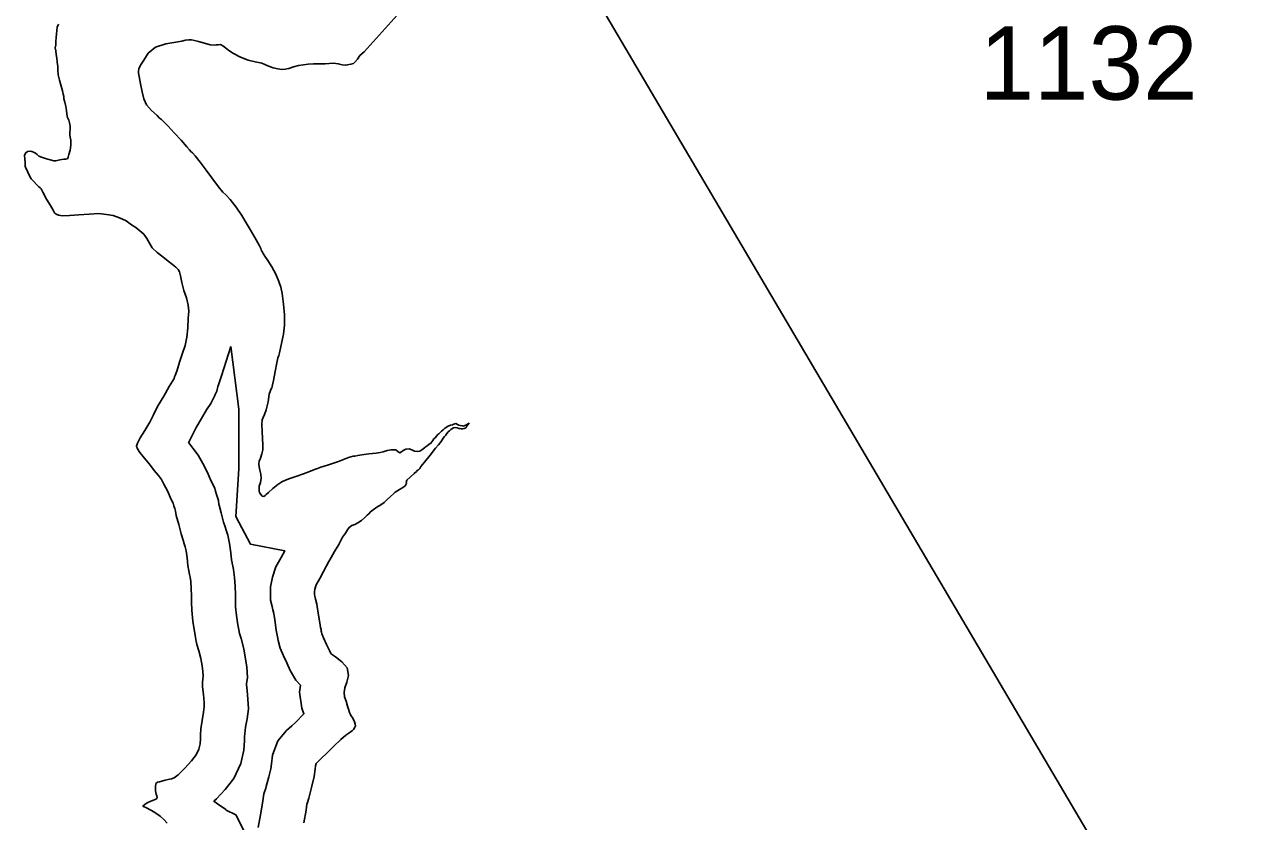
# Model space of a CAD drawing. Extents: x 1662474 to 1856135, y 779280 to 917889.
# Drawn here: x 1742085 to 1744186, y 799899 to 801256 of the extents above; entities that cross this region are included whole.
import ezdxf

# ---------------------------------------------------------------- set-up
doc = ezdxf.new("R2010")
doc.units = 0
for name, color, linetype in [('Exist Hydrographic Buffer Line', 7, 'Continuous'), ('Exist Hydrographic Lake Shore', 7, 'Continuous'), ('Exist Road Secondary Structure Culvert Number Label', 7, 'Continuous'), ('Exist Road Secondary Type 51 Number Label', 7, 'Continuous')]:
    doc.layers.add(name, color=color, linetype=linetype)

msp = doc.modelspace()

# ---------------------------------------------------------------- linework, layer by layer
at = {"layer": 'Exist Hydrographic Buffer Line'}
for points in [[(1742439.4, 800335.3), (1742438.5, 800339.7), (1742437.6, 800344.8), (1742436.4, 800356.7), (1742434.3, 800372.5), (1742431.2, 800386.6), (1742428.4, 800395.2), (1742426.6, 800400.5), (1742424.2, 800408.8), (1742420.2, 800424.4), (1742416.5, 800437.5), (1742416.2, 800438.7), (1742415.5, 800445.8), (1742412.1, 800455.9), (1742410.1, 800461.7), (1742408.9, 800466.5), (1742402.6, 800479.7), (1742396.8, 800493.1), (1742388.7, 800508.9), (1742381, 800522.8), (1742371.7, 800535), (1742364.6, 800543.7), (1742364.3, 800544), (1742371.7, 800558.8), (1742377.1, 800570), (1742386.6, 800585.5), (1742395, 800600.3), (1742402.1, 800610.8), (1742408.9, 800624.3), (1742409.6, 800626.3), (1742412.5, 800631.8), (1742414.3, 800639.6), (1742415.6, 800642.9), (1742420.6, 800657.9), (1742436.4, 800707.8)], [(1742436.4, 800707.8), (1742450, 800601.2), (1742450, 800499.8), (1742445.1, 800418.2), (1742469.8, 800371.3), (1742528.4, 800360.1), (1742522.5, 800348.6), (1742513.3, 800332.5), (1742507.4, 800314.8), (1742503.8, 800298.6), (1742503.8, 800276.1), (1742506.8, 800264.8), (1742507.9, 800259.6), (1742509.7, 800253.4), (1742511.3, 800242.4), (1742513.9, 800224.8), (1742516.2, 800213.3), (1742517.1, 800206.9), (1742520.4, 800194), (1742526.1, 800180.9), (1742531.8, 800168.9), (1742537.7, 800156), (1742547, 800139.3), (1742555.4, 800131), (1742553.6, 800118.9), (1742557.3, 800091.6), (1742561.1, 800082.3), (1742560.1, 800081.4), (1742547.1, 800068.3), (1742540.2, 800061.5), (1742531.6, 800054.1), (1742516.4, 800036.1), (1742507.4, 800011.9), (1742505.6, 799997.3), (1742504.5, 799988.7), (1742501.2, 799974.9), (1742496.9, 799958.5), (1742494.9, 799951.3)], [(1742462.3, 799876.7), (1742445.1, 799909.9), (1742428.7, 799918.2), (1742427.7, 799919), (1742413.5, 799929), (1742407.7, 799933.2), (1742411.9, 799937.3), (1742426.7, 799953.5), (1742441.5, 799972.2), (1742453.7, 799997.8), (1742458.4, 800020.1), (1742459.8, 800036.7), (1742459.8, 800043.4), (1742460.1, 800048.3), (1742461.7, 800059.6), (1742464.1, 800073.7), (1742466.6, 800090.9), (1742465.6, 800107), (1742464.5, 800121.7), (1742463.4, 800132), (1742463.4, 800133.7), (1742465, 800143.8), (1742463.5, 800162.3), (1742461.7, 800175.6), (1742458.5, 800192.7), (1742453.9, 800210.4), (1742451.1, 800219), (1742450.1, 800225.4), (1742448.6, 800234.1), (1742446.3, 800249.8), (1742444.6, 800264.4), (1742444.2, 800273.3), (1742444.2, 800284.7), (1742443.7, 800299.9), (1742442.7, 800314.3), (1742441.1, 800328.2), (1742439.1, 800336.8)], [(1742496.3, 799955.8), (1742492.8, 799945.9), (1742490.7, 799930.2), (1742487.1, 799910.3), (1742483.1, 799888.8)]]:
    msp.add_lwpolyline(points, dxfattribs=at)
at = {"layer": 'Exist Hydrographic Lake Shore'}
for points in [[(1742725.3, 801277.9), (1742664, 801209.9), (1742656.6, 801203.6), (1742652.5, 801197.6), (1742647.8, 801192.1), (1742645.6, 801190.2), (1742641.1, 801188.9), (1742634.9, 801187.6), (1742632, 801187.1), (1742626.5, 801187.9), (1742619.6, 801189.7), (1742611.5, 801190.8), (1742603.9, 801190), (1742597.4, 801189.2), (1742591.5, 801189.7), (1742585.5, 801189.7), (1742577.6, 801189.7), (1742568.5, 801188.9), (1742560.4, 801187.9), (1742551.6, 801186.8), (1742543.2, 801184.2), (1742535.1, 801181.6), (1742528.9, 801180.5), (1742523.4, 801180), (1742516.8, 801180.8), (1742508.9, 801182.9), (1742499.8, 801186.1), (1742489.2, 801190.5), (1742477.9, 801192.9), (1742466.1, 801196), (1742452.8, 801200.8), (1742441.1, 801206.8), (1742433.2, 801212.3), (1742427.2, 801216.8), (1742422.8, 801219.9), (1742418.9, 801222.2), (1742414.9, 801221.8), (1742412, 801222), (1742408.4, 801221.2), (1742401.5, 801222)], [(1742085, 801033.3), (1742086.4, 801037.5), (1742090, 801040.1), (1742094.5, 801040.9), (1742097.4, 801040.4), (1742100, 801039.1), (1742103.6, 801037.2), (1742106.2, 801034.9), (1742109.1, 801032.2), (1742113.6, 801030.4), (1742122.2, 801027.5), (1742130.6, 801025.1), (1742134.6, 801024.1), (1742138, 801024.4), (1742144.9, 801025.9), (1742151.6, 801026.8), (1742155.4, 801027.2), (1742157.8, 801027.8), (1742159.2, 801030.4), (1742160.1, 801035.1), (1742162.4, 801042.5), (1742164, 801051.1), (1742163.8, 801059.2), (1742162.4, 801064.5), (1742161.9, 801068.7), (1742161.9, 801072.9), (1742162.4, 801077.6), (1742162.4, 801083.1), (1742161.4, 801088.9), (1742160.1, 801093.6), (1742158, 801098.1), (1742156.9, 801103.6), (1742156.1, 801109.9), (1742155.4, 801117), (1742153.5, 801124.1), (1742151.9, 801129.6), (1742151.6, 801133.6), (1742150.6, 801138), (1742149.6, 801143.2), (1742147.2, 801151.6), (1742144.4, 801161.4), (1742142, 801170.8), (1742141.8, 801178.4), (1742141.8, 801185.2), (1742140.6, 801192.3), (1742140.1, 801198.9), (1742138.8, 801205.4), (1742138, 801211.5), (1742137.2, 801216.8), (1742138, 801222), (1742138.2, 801227.5), (1742138.8, 801234.1), (1742139.4, 801240.4), (1742139.6, 801246.4), (1742140.6, 801251.9), (1742142.5, 801256.9)], [(1742369.5, 801230.1), (1742364.8, 801230.4), (1742359.2, 801229.6), (1742353.2, 801228.3), (1742342.8, 801226.4), (1742325.6, 801223.8), (1742308.1, 801218.1), (1742295.8, 801207.6), (1742287.9, 801196), (1742282.6, 801187.1), (1742279.8, 801180.8), (1742278.8, 801177.6), (1742279.2, 801173.4), (1742280.2, 801167.7), (1742282.6, 801155.6), (1742285.5, 801141.7), (1742287.9, 801129.9), (1742292.9, 801119.9), (1742301.5, 801109.7), (1742310.8, 801101.2), (1742315.1, 801097.1), (1742318.4, 801094.4), (1742322.2, 801090.8), (1742329.4, 801083.1), (1742339.9, 801072.1), (1742351.6, 801059.2), (1742361.4, 801048.2), (1742366.1, 801042.8), (1742368.5, 801040.1), (1742370.9, 801038), (1742375.5, 801033), (1742384, 801022), (1742394.5, 801008.1), (1742403.9, 800995.2), (1742412, 800984.4), (1742417.8, 800976.9), (1742422.8, 800971.1), (1742427.8, 800966.1), (1742435.6, 800958.5), (1742445.4, 800945.4), (1742455.4, 800930.9), (1742462.4, 800918.9), (1742469.2, 800907.3), (1742477.6, 800893.4), (1742484.5, 800880.8), (1742487.4, 800874.8), (1742487.9, 800872.4), (1742489.2, 800870.3), (1742490.5, 800868.4), (1742491.5, 800866.4), (1742494.5, 800861.9), (1742499.8, 800854.3), (1742506.2, 800843.5), (1742513.4, 800831.2), (1742518.4, 800818.6), (1742521.8, 800809.1), (1742524.1, 800798.1), (1742526.2, 800780.2), (1742528.2, 800761.9), (1742528, 800744.1), (1742526, 800729.1), (1742523.4, 800715.9), (1742521.2, 800705.2), (1742519.6, 800697.3), (1742518.4, 800692.6), (1742516.8, 800688.4), (1742514.9, 800680.2), (1742512, 800665.6), (1742509.1, 800650.1), (1742507.6, 800642.5), (1742506.8, 800639.6), (1742506.2, 800637.8), (1742505.2, 800635.6), (1742503.9, 800633), (1742502, 800626.8), (1742500, 800613.6), (1742496.8, 800599.9), (1742493.9, 800592.1), (1742491.5, 800587.1), (1742490, 800583.2), (1742489.2, 800575.3), (1742489.8, 800563.8), (1742490.2, 800550.9), (1742491.2, 800540.9), (1742491.2, 800532), (1742489.2, 800524.9), (1742486.9, 800517.8), (1742484.8, 800512.8), (1742484, 800508.1), (1742484.5, 800503.1), (1742486, 800497.1), (1742487.6, 800490.5), (1742487.9, 800483.9), (1742486.9, 800476.3), (1742484.8, 800469.8), (1742484.5, 800466.9), (1742484.5, 800464.5), (1742484.8, 800461.4), (1742485.5, 800459.2), (1742487.6, 800455.6)], [(1742401.5, 801222), (1742391.5, 801224.4), (1742381.4, 801227.5), (1742374.5, 801229.1), (1742369.5, 801230.1)], [(1742366.1, 800319.4), (1742364.8, 800325.7), (1742363.2, 800334.9), (1742361.9, 800348), (1742360.4, 800359.6), (1742358.8, 800366.9), (1742357.1, 800371.9), (1742355.1, 800377.9), (1742351.9, 800388.7), (1742347.8, 800404.9), (1742343.5, 800419.9), (1742342, 800427.5), (1742341.8, 800429.9), (1742341.1, 800431.8), (1742340.1, 800434.6), (1742339.1, 800436.4), (1742338, 800440.9), (1742334.4, 800448.5), (1742328.9, 800461.1), (1742322.5, 800473.7), (1742318.1, 800481.6), (1742312.9, 800488.4), (1742306, 800496.8), (1742297.6, 800507.6), (1742288.6, 800518.1), (1742281.6, 800527.2), (1742277.1, 800533.6), (1742275.5, 800538), (1742277.1, 800543.5), (1742282.1, 800552.4), (1742289.8, 800565.1), (1742298.1, 800579.2), (1742304.4, 800591.8), (1742311.2, 800606), (1742322, 800623.6), (1742331.2, 800639.9), (1742337.2, 800648.8), (1742339.6, 800653.5), (1742340.6, 800656.4), (1742341.8, 800658.5), (1742342.5, 800661.6), (1742344.9, 800667.9), (1742349.2, 800681.1), (1742354.2, 800696.8), (1742358.8, 800709.7), (1742361.6, 800723.6), (1742363.2, 800739.9), (1742364, 800756.4), (1742364.2, 800761.9), (1742364.8, 800768.4), (1742364, 800778.4), (1742360.9, 800791.1), (1742356.6, 800803.6), (1742353.2, 800817.2), (1742350.4, 800828.1), (1742349.2, 800835.1), (1742346.6, 800839.1), (1742342.5, 800843.2), (1742336.8, 800847.4), (1742329.4, 800853.5), (1742320.8, 800860.6), (1742310.8, 800867.9), (1742302.4, 800876.3), (1742297.6, 800884.2), (1742293.1, 800892.1), (1742287.9, 800899.4), (1742281.4, 800905.2), (1742274.8, 800910.4), (1742267.1, 800915.4), (1742257.8, 800921.8), (1742246.6, 800927.2), (1742235.6, 800931.2), (1742224.6, 800932.8), (1742211.2, 800934.3), (1742195.2, 800933.6), (1742177.1, 800932.2), (1742161.4, 800930.9), (1742149.6, 800930.4), (1742142.5, 800931.4), (1742138.8, 800933.3), (1742135.6, 800935.9), (1742133.5, 800940.4), (1742128.9, 800948), (1742122, 800959.2), (1742115.8, 800970.8), (1742112.9, 800976.3), (1742111.2, 800978.2), (1742109.1, 800980), (1742105.2, 800983.9), (1742100.5, 800989.2), (1742096.2, 800993.4), (1742093.1, 800998.9), (1742090.2, 801004.9), (1742088.4, 801009.9), (1742086.9, 801012), (1742086, 801015.2), (1742086, 801017.2), (1742085.8, 801021.5), (1742085.2, 801027.5), (1742085, 801033.3)], [(1742487.6, 800455.6), (1742490, 800453), (1742492.9, 800452.7), (1742495.2, 800454), (1742496.8, 800455.6), (1742500.5, 800459.2), (1742508.1, 800466.1), (1742516.5, 800472.9), (1742523.4, 800477.6), (1742529.4, 800480.2), (1742536.8, 800483.2), (1742547.2, 800486.3), (1742560.4, 800491.3), (1742572.4, 800495.8), (1742579.2, 800498.6), (1742584, 800500.2), (1742590, 800502.3), (1742601.5, 800506), (1742619.9, 800512.3), (1742636.8, 800518.9), (1742644.9, 800521.2), (1742648, 800521.2), (1742652.8, 800522.2), (1742660, 800523.6), (1742671.9, 800524.9), (1742684, 800526.5), (1742691.2, 800527.5), (1742696.2, 800528.8), (1742703.1, 800530.7), (1742709.9, 800531.8), (1742714.6, 800532.2), (1742718, 800532), (1742721.8, 800528.8), (1742724.6, 800527), (1742727.2, 800528.3), (1742730.4, 800530.9), (1742734.9, 800533.3), (1742740.4, 800533.6), (1742745.1, 800532), (1742749.5, 800529.9), (1742754, 800529.1), (1742758.5, 800529.6), (1742761.9, 800532), (1742764.2, 800533.6), (1742766.4, 800535.1), (1742767.9, 800536.4), (1742771.4, 800538.8), (1742774.8, 800541.7), (1742777.4, 800543.2), (1742779.2, 800545.6), (1742781, 800548), (1742782.6, 800550.4), (1742785, 800552.4), (1742787.1, 800555.1), (1742789.2, 800557.9), (1742790.8, 800559.2), (1742793.6, 800561.9), (1742795.8, 800563.8), (1742798.4, 800566.1), (1742800.8, 800568.2), (1742803.9, 800570.8), (1742807.2, 800572.1), (1742810.8, 800573.7), (1742814.1, 800574.8), (1742816.8, 800575.6), (1742819.9, 800576.6), (1742822.8, 800575.3), (1742825.1, 800574), (1742827.5, 800573.2), (1742831.1, 800572.7), (1742833.2, 800572.4), (1742835.1, 800573.2), (1742837.2, 800573.7), (1742838.8, 800575.3), (1742842.5, 800577.1), (1742839.6, 800573.2), (1742837.8, 800570.1), (1742835.9, 800569), (1742834.1, 800568.4), (1742832, 800567.9), (1742829.6, 800567.7), (1742827.5, 800568.2), (1742825.1, 800568.4), (1742822, 800569.2), (1742818.6, 800570.1), (1742816, 800569.5), (1742813.4, 800567.9), (1742811.2, 800566.4), (1742809.1, 800564.2), (1742807.2, 800562.4), (1742804.6, 800559.8), (1742802.9, 800556.9), (1742800.8, 800554.6), (1742798.6, 800551.7), (1742796.8, 800548.8), (1742794.8, 800545.9), (1742792.6, 800543.5), (1742790.5, 800540.6), (1742785.2, 800534.9), (1742776.1, 800523.1)], [(1742776.1, 800523.1), (1742766.4, 800511), (1742760.6, 800503.4), (1742758.5, 800499.9), (1742756.6, 800498.1), (1742754.8, 800497.1), (1742752.8, 800495.2), (1742748.8, 800491.6), (1742742, 800485.5), (1742736.4, 800480), (1742735.6, 800476.3), (1742735.9, 800474.5), (1742734.9, 800472.1), (1742732.8, 800469.8), (1742728.2, 800466.9), (1742723.9, 800464.2), (1742719.4, 800461.4), (1742716.5, 800459.6), (1742713.6, 800456.9), (1742708.9, 800452.7), (1742702.9, 800447.2), (1742698.1, 800442.5), (1742692.4, 800438.3), (1742685.5, 800434.4), (1742678.8, 800429.9), (1742674.5, 800426.5), (1742671.6, 800423.1), (1742668.8, 800420.7), (1742665, 800416.5), (1742659.2, 800411.5), (1742653.2, 800407.3), (1742647.8, 800404.7), (1742642.8, 800402.9), (1742638, 800399.9), (1742635.1, 800395.5), (1742631.8, 800390.2), (1742626.8, 800383.2), (1742620.4, 800370.8), (1742613.1, 800358.5), (1742607.6, 800348.8), (1742603.4, 800341.7), (1742599.8, 800334.1), (1742594.5, 800324.6), (1742588.4, 800312.8), (1742582.1, 800301.8), (1742579.8, 800294.7), (1742578.8, 800290.2), (1742578.8, 800286.1), (1742579.8, 800282.4), (1742580.8, 800277.6), (1742583.1, 800269.2), (1742585.5, 800253.5), (1742587.9, 800237.5), (1742589.5, 800229.1), (1742590.5, 800225.7), (1742590.5, 800223.3), (1742590.8, 800221.5), (1742591.5, 800218.6), (1742594.5, 800211.8), (1742599.8, 800200.5), (1742604.6, 800190), (1742607.2, 800185.2), (1742609.6, 800182.9), (1742615.1, 800179.2), (1742625.6, 800170.8), (1742634.9, 800160.3), (1742636.8, 800147.8), (1742634.1, 800136.4), (1742630.6, 800126.5), (1742629.4, 800118.3), (1742630.4, 800111), (1742633.2, 800103.9), (1742635.6, 800095.5), (1742637.8, 800088.4), (1742638.8, 800084.5), (1742640.1, 800082.4), (1742641.1, 800079.2), (1742643.2, 800076.4), (1742645.4, 800072.4), (1742647.2, 800068.5), (1742648.2, 800064.8), (1742648.8, 800061.9), (1742647.5, 800058.5), (1742645.4, 800055.6), (1742643.2, 800053.2), (1742640.6, 800051.4), (1742637.8, 800049.1), (1742632.5, 800045.6), (1742624.1, 800038.3), (1742612, 800027.2), (1742600, 800015.2), (1742591.2, 800006.6), (1742585.2, 800001.3), (1742582.1, 799997.6), (1742580.8, 799993.9), (1742580, 799987.9), (1742578.4, 799975.3), (1742574, 799956.7), (1742569.2, 799938.8), (1742567.1, 799931.2)], [(1742328.2, 799896.1), (1742322, 799902.1), (1742316, 799908.1), (1742305.2, 799915.4), (1742293.9, 799921.5), (1742286.6, 799925.2), (1742290.2, 799928.3), (1742292.4, 799929.6), (1742295, 799931.2), (1742300, 799933.6), (1742304.6, 799935.1), (1742307.6, 799936.2), (1742309.9, 799937.5), (1742311, 799939.6), (1742310.5, 799942.5), (1742309.1, 799945.6), (1742308.1, 799950.9), (1742308.1, 799957.7), (1742308.6, 799963.5), (1742311.5, 799965.9), (1742315.1, 799966.4), (1742319.1, 799967.4), (1742324.4, 799969.5), (1742329.9, 799970.6), (1742335.1, 799971.6), (1742340.1, 799973.2), (1742346.6, 799978.4), (1742358, 799989.5), (1742369.5, 800002.1), (1742377.4, 800012.1), (1742382.1, 800022), (1742384, 800030.9), (1742384.8, 800039.9), (1742384.8, 800046.2), (1742385.5, 800056.4), (1742387.6, 800071.1), (1742390, 800085.2), (1742391.2, 800093.9), (1742390.8, 800101.8), (1742389.8, 800114.9), (1742388.4, 800128.1), (1742388.4, 800135.9), (1742388.6, 800141.2), (1742389.5, 800146.7), (1742388.9, 800154.3), (1742387.6, 800163.8), (1742385.2, 800176.4), (1742381.9, 800189.4), (1742378.4, 800200.2), (1742377.1, 800205.8), (1742376.9, 800208.4), (1742376.1, 800212.8), (1742374.5, 800222.2), (1742371.9, 800240.1), (1742369.8, 800258.8), (1742369.2, 800271.9), (1742369.2, 800283.2), (1742368.8, 800296), (1742368, 800307.6), (1742367.1, 800315.2), (1742366.1, 800319.4)], [(1742567.1, 799931.2), (1742566.1, 799928.3), (1742564.8, 799918.4), (1742560.9, 799896.8)]]:
    msp.add_lwpolyline(points, dxfattribs=at)
at = {"layer": 'Exist Road Secondary Structure Culvert Number Label'}
msp.add_line((1742892.2, 801584.3), (1744325.8, 799153.4), dxfattribs=at)

# ---------------------------------------------------------------- texts
at = {"layer": 'Exist Road Secondary Type 51 Number Label'}
msp.add_text('1132', height=125, dxfattribs=at).set_placement((1743712.6, 801128.5))

doc.saveas('drawing.dxf')
